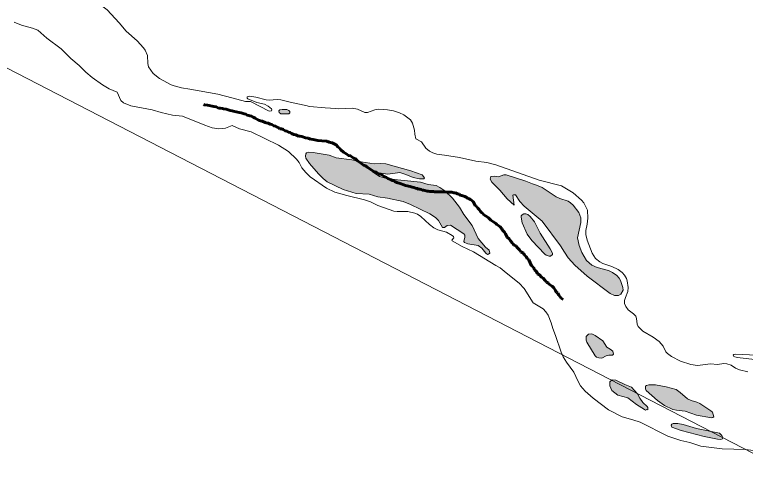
# Model space of a CAD drawing. Extents: x 553962 to 842807, y 8883888 to 9032388.
# Drawn here: x 807220 to 808513, y 9012514 to 9013335 of the extents above; entities that cross this region are included whole.
import ezdxf

# ---------------------------------------------------------------- set-up
doc = ezdxf.new("R2010")
doc.units = 0
doc.header["$LTSCALE"] = 150
doc.linetypes.add('LONG_DASH_SHORT_DASH', pattern=[9.9, 6, -1.2, 1.5, -1.2])
doc.layers.add('60', color=7, linetype='Continuous', lineweight=53)

msp = doc.modelspace()

# ---------------------------------------------------------------- hatches: boundary and pattern name
at = {"layer": '60'}
for points in [[(807701.7, 9013166.7), (807699.4, 9013166.7), (807696.7, 9013166.7), (807693.4, 9013166.7), (807688.9, 9013166.1), (807687.3, 9013164.5), (807687.8, 9013161.2), (807691.2, 9013158.9), (807696.1, 9013158.9), (807701.1, 9013158.9), (807705, 9013158.9), (807706.6, 9013160.6), (807706.6, 9013163.4), (807705, 9013165)], [(807994.6, 9013009.9), (807981.2, 9013022.7), (807972.4, 9013028.8), (807965.9, 9013032), (807951.3, 9013034.3), (807938.1, 9013037.9), (807880.3, 9013044.2), (807865.7, 9013048.4), (807853, 9013056.4), (807880.5, 9013052.3), (807901.3, 9013055.2), (807911.9, 9013052), (807924.9, 9013046.7), (807936.3, 9013043.9), (807943.9, 9013044.1), (807945.3, 9013045.8), (807941, 9013051.3), (807920.9, 9013058.4), (807876.6, 9013070.4), (807867.1, 9013071), (807856, 9013070.6), (807832.9, 9013074.1), (807816.3, 9013077.6), (807789.1, 9013081.5), (807776.5, 9013085.7), (807748.4, 9013090.8), (807739.3, 9013091.1), (807736.4, 9013090), (807735, 9013088.4), (807734.7, 9013084), (807735.4, 9013080.6), (807741.8, 9013071), (807757.4, 9013052.7), (807765.7, 9013044.6), (807773, 9013038.8), (807801.3, 9013025.4), (807824.1, 9013018.1), (807847.1, 9013016.8), (807862.5, 9013012.5), (807879.5, 9013009.7), (807907.1, 9013003.8), (807920.6, 9012998.8), (807954.6, 9012982), (807964.7, 9012975.7), (807970, 9012970.5), (807977.1, 9012957.8), (807980.4, 9012958), (807985.2, 9012961.6), (807991.1, 9012961.8), (808014.7, 9012946.6), (808016.2, 9012944.5), (808016.7, 9012941.1), (808014.9, 9012933.2), (808015.7, 9012931.4), (808021.5, 9012929.1), (808039.8, 9012926.1), (808046.8, 9012921.1), (808053.8, 9012912.3), (808056.7, 9012910.3), (808058.4, 9012910.5), (808060.9, 9012912.5), (808059.8, 9012917.9), (808053.2, 9012923.2), (808040.1, 9012938.3), (808029.3, 9012961.4), (808014.7, 9012981), (808006.8, 9012993.8)], [(808199.3, 9012904.5), (808211.3, 9012891.3), (808232.6, 9012871.6), (808273.7, 9012840.9), (808281, 9012837.8), (808288.3, 9012837.3), (808292.7, 9012839.9), (808296.5, 9012847.1), (808295.8, 9012851.9), (808291.7, 9012863.9), (808289.3, 9012868.2), (808285.3, 9012873), (808277.6, 9012878.5), (808270.8, 9012882), (808250.4, 9012887), (808240.9, 9012891.1), (808231.9, 9012899.8), (808223.5, 9012913.4), (808218.9, 9012925.8), (808215.6, 9012939.8), (808221.4, 9012966.5), (808221.4, 9012974.8), (808218, 9012984.6), (808208.3, 9012997.3), (808203.5, 9013001.7), (808199, 9013004.3), (808184.5, 9013009.1), (808178.2, 9013012.2), (808153, 9013028.6), (808143.2, 9013033.1), (808136.3, 9013035.1), (808124.1, 9013040.1), (808089.4, 9013051), (808085.2, 9013050.9), (808076.2, 9013047.5), (808069, 9013048.9), (808062.3, 9013048), (808061.1, 9013043.4), (808064.2, 9013038.3), (808078.5, 9013024.3), (808091.4, 9013008.9), (808103.8, 9012997.4), (808101.4, 9013015.1), (808102.5, 9013016), (808106.1, 9013015.7), (808113.8, 9013004.2), (808121.3, 9012995.7), (808153.3, 9012969.1), (808185.7, 9012925.7), (808192.6, 9012914)], [(808150, 9012947.9), (808139.5, 9012967.8), (808132, 9012977.7), (808128.2, 9012981), (808124.1, 9012982.3), (808120.8, 9012982.3), (808117.9, 9012980.6), (808116.2, 9012978.6), (808115.9, 9012976.5), (808118.1, 9012966.2), (808126.6, 9012946.2), (808134.7, 9012934.8), (808157.7, 9012910.6), (808160.5, 9012908.8), (808165.8, 9012907), (808168.2, 9012907), (808171.6, 9012910.2), (808171.7, 9012912.8), (808167.7, 9012920.3)], [(808260.4, 9012757.2), (808246.9, 9012766.9), (808241.1, 9012769.6), (808235.2, 9012769.4), (808231.3, 9012765.1), (808230.9, 9012758.8), (808232.4, 9012755), (808246.9, 9012731), (808249.2, 9012728.6), (808253.5, 9012727), (808258.7, 9012726.4), (808266.5, 9012731.1), (808271.4, 9012731.9), (808277.7, 9012731.7), (808279.6, 9012733.8), (808278.1, 9012738.8), (808273.7, 9012742.8), (808267.6, 9012746)], [(808311.2, 9012675.1), (808299.8, 9012679.8), (808283.8, 9012687.8), (808277.4, 9012688.6), (808272.8, 9012684.6), (808272.7, 9012677.9), (808276.8, 9012669.2), (808287.2, 9012661.2), (808305, 9012656.6), (808320.4, 9012644.6), (808334.1, 9012635.6), (808336.3, 9012634.8), (808338.6, 9012635.8), (808340.3, 9012635.1), (808340, 9012639.2), (808339, 9012641.3), (808331.4, 9012648.3), (808326.2, 9012655.8), (808322.1, 9012663.3)], [(808454.4, 9012630.9), (808451.8, 9012633.7), (808432.4, 9012646.4), (808427.1, 9012648.9), (808416.8, 9012651.7), (808410.6, 9012654.6), (808397.6, 9012665.9), (808390.2, 9012671.3), (808372.8, 9012676.1), (808353.9, 9012679.2), (808342.2, 9012679.3), (808337.6, 9012678.6), (808336.2, 9012677.2), (808336.1, 9012672.2), (808337.4, 9012669.7), (808357.5, 9012651.8), (808369.7, 9012643.1), (808384.4, 9012636), (808390.8, 9012634.4), (808406.2, 9012632.8), (808426.6, 9012625.9), (808452.8, 9012621.2), (808455.2, 9012621.4), (808457.1, 9012622.8)], [(808466.9, 9012594), (808426.5, 9012602.1), (808402.9, 9012609.4), (808393.1, 9012611.1), (808384.8, 9012610.9), (808382.8, 9012609.9), (808381.7, 9012608), (808381.8, 9012606.2), (808382.8, 9012604.8), (808399, 9012598.5), (808439.9, 9012588.1), (808463.5, 9012583.3), (808469.1, 9012583), (808472.2, 9012584.2), (808472.7, 9012586.3), (808471.1, 9012589.9)]]:
    msp.add_hatch(color=256, dxfattribs=at).paths.add_polyline_path(points)

# ---------------------------------------------------------------- linework, layer by layer
at = {"layer": '60', "lineweight": 13}
for points in [[(812828.9, 9008952.9), (811989, 9010721), (811110.1, 9010838.5), (810182.8, 9011705), (809089.2, 9011827.6), (808724.8, 9012455.9), (806843.8, 9013427.5), (805356.6, 9013611.3), (804061.8, 9014740.5), (803186.9, 9014617.9)], [(807308, 9013372), (807322.6, 9013366.5), (807351.6, 9013358.8), (807367.4, 9013353.6), (807376.6, 9013348.5), (807383.9, 9013342.9), (807404.8, 9013320.2), (807417.3, 9013305.2), (807436.7, 9013288.3), (807448, 9013276.1), (807450.8, 9013272), (807455.1, 9013262.5), (807455.6, 9013248.4), (807457, 9013242.5), (807465.2, 9013230.7), (807476.2, 9013221.4), (807497.2, 9013210.5), (807502.3, 9013208.5), (807515.2, 9013205.4), (807530.1, 9013202.7)], [(807530.1, 9013202.7), (807515.2, 9013205.4), (807502.3, 9013208.5), (807497.2, 9013210.5), (807476.2, 9013221.4), (807465.2, 9013230.7), (807457, 9013242.5), (807455.6, 9013248.4), (807455.1, 9013262.5), (807450.8, 9013272), (807448, 9013276.1), (807436.7, 9013288.3), (807417.3, 9013305.2), (807404.8, 9013320.2), (807383.9, 9013342.9), (807376.6, 9013348.5), (807367.4, 9013353.6), (807351.6, 9013358.8), (807322.6, 9013366.5), (807308, 9013372)], [(807319.3, 9013257.1), (807318.7, 9013257.7), (807302.1, 9013274.2), (807276.8, 9013293.2), (807261, 9013307.2), (807251.8, 9013310.9), (807232.3, 9013316), (807219.2, 9013321.6)], [(808071.3, 9012890.4), (808032, 9012914.7), (808011.7, 9012924.2), (807994.2, 9012934.2), (807993.2, 9012935.8), (807997.2, 9012939.8), (807996.5, 9012941.8), (807994.3, 9012944), (807984.1, 9012949.7), (807968.5, 9012954), (807961.6, 9012957.2), (807954, 9012963), (807938.9, 9012977.7), (807932.7, 9012981.7), (807927.8, 9012983.6), (807915.9, 9012986.1), (807896.5, 9012986.1), (807890.9, 9012986.9), (807862.3, 9012997.1), (807849.4, 9013003.1), (807838.9, 9013007.1), (807807.8, 9013014.5), (807786.5, 9013020.5), (807771.5, 9013027.8), (807742.7, 9013047.8), (807735.1, 9013055.1), (807727.8, 9013063.7), (807723.3, 9013072.8), (807718.9, 9013079.1), (807704.6, 9013092.5), (807686.8, 9013103.9), (807638.3, 9013127.1), (807617.7, 9013132.7), (807604.8, 9013138.2), (807593.2, 9013133.8), (807581.3, 9013132.4), (807569.7, 9013134.1), (807556.2, 9013138.8), (807517.2, 9013154.9), (807499.4, 9013156.6), (807479, 9013161.3), (807463.4, 9013165.9), (807425.7, 9013173.4), (807412.3, 9013178.3), (807407.9, 9013182.8), (807401.1, 9013197.3), (807387.3, 9013203.6), (807375.5, 9013210.2), (807357.2, 9013223.4), (807346.2, 9013232.6), (807334.2, 9013244.8), (807319.3, 9013257.1)], [(807530.1, 9013202.7), (807579.7, 9013193.7), (807604, 9013187.4)], [(807604, 9013187.4), (807579.7, 9013193.7), (807530.1, 9013202.7)], [(807604, 9013187.4), (807628.2, 9013181.1), (807637.4, 9013181.1), (807670.2, 9013164), (807674.2, 9013164.2), (807675.3, 9013166), (807674.2, 9013167.9), (807668.6, 9013172.8), (807662.3, 9013176), (807648.6, 9013179.4), (807632.6, 9013185.7), (807631.3, 9013187.1), (807631.5, 9013189.1), (807636.2, 9013190.1), (807646.8, 9013188.6), (807664.9, 9013183.6), (807670.5, 9013183.3), (807684.5, 9013184.6), (807691, 9013184.1), (807709.6, 9013179), (807735.3, 9013173.6)], [(807735.3, 9013173.6), (807709.6, 9013179), (807691, 9013184.1), (807684.5, 9013184.6), (807670.5, 9013183.3), (807664.9, 9013183.6), (807646.8, 9013188.6), (807636.2, 9013190.1), (807631.5, 9013189.1), (807631.3, 9013187.1), (807632.6, 9013185.7), (807648.6, 9013179.4), (807662.3, 9013176), (807668.6, 9013172.8), (807674.2, 9013167.9), (807675.3, 9013166), (807674.2, 9013164.2), (807670.2, 9013164), (807637.4, 9013181.1), (807628.2, 9013181.1), (807604, 9013187.4)], [(807735.3, 9013173.6), (807741.8, 9013172.2), (807769.3, 9013169.5), (807788.4, 9013168.3)], [(807788.4, 9013168.3), (807769.3, 9013169.5), (807741.8, 9013172.2), (807735.3, 9013173.6)], [(807788.4, 9013168.3), (807792.3, 9013168.1), (807816.9, 9013169.1), (807826.5, 9013167.1), (807839.4, 9013161.4), (807844.1, 9013161.7), (807857.4, 9013166.2), (807864.1, 9013167.3), (807879.7, 9013166.1), (807890.2, 9013164.2), (807900.8, 9013160.8), (807908.5, 9013157.2), (807920.1, 9013148.2), (807923.8, 9013142.4), (807927.5, 9013130), (807927.8, 9013123), (807929.7, 9013115), (807939.8, 9013109.6), (807947.4, 9013098.5), (807954.2, 9013093.3), (807959.8, 9013090.2), (807967.2, 9013087.7), (807980.3, 9013085.7)], [(807980.3, 9013085.7), (807967.2, 9013087.7), (807959.8, 9013090.2), (807954.2, 9013093.3), (807947.4, 9013098.5), (807939.8, 9013109.6), (807929.7, 9013115), (807927.8, 9013123), (807927.5, 9013130), (807923.8, 9013142.4), (807920.1, 9013148.2), (807908.5, 9013157.2), (807900.8, 9013160.8), (807890.2, 9013164.2), (807879.7, 9013166.1), (807864.1, 9013167.3), (807857.4, 9013166.2), (807844.1, 9013161.7), (807839.4, 9013161.4), (807826.5, 9013167.1), (807816.9, 9013169.1), (807792.3, 9013168.1), (807788.4, 9013168.3)], [(807980.3, 9013085.7), (808007.3, 9013081.6), (808007.3, 9013081.6), (808036.1, 9013075.3), (808055.6, 9013072.8), (808071.4, 9013069.1), (808148, 9013041.6), (808187.5, 9013031.6), (808208, 9013019.5), (808223.1, 9013006.3), (808226.8, 9013001.7), (808233.3, 9012988.4), (808234.1, 9012974.6), (808233.1, 9012964), (808230.7, 9012952.9), (808230.8, 9012945.5), (808232.7, 9012935.8), (808241.6, 9012912.7), (808247.8, 9012903.3), (808255.3, 9012897.3), (808260.7, 9012894.1), (808276.3, 9012888.8), (808287.8, 9012883.5), (808294.7, 9012878.2), (808299.1, 9012873.3), (808302.2, 9012867.9), (808303.8, 9012863.3), (808305.4, 9012851.8), (808304.7, 9012844.8), (808300.5, 9012834.2), (808299.2, 9012828.7), (808299.1, 9012823.2), (808301.3, 9012818.1), (808305.6, 9012812.2), (808314.8, 9012805.3), (808318.8, 9012801.1), (808320.3, 9012796.6), (808321.6, 9012786.9), (808323.4, 9012782.8), (808331.2, 9012774.6), (808349.7, 9012763.9), (808360.2, 9012756.1), (808367.4, 9012747.8), (808372.3, 9012737.8), (808375.2, 9012734.8), (808382.2, 9012729.9), (808398.1, 9012721.2), (808416.1, 9012715.2), (808428, 9012713.8), (808451.3, 9012716.6), (808463.2, 9012715.4), (808474.6, 9012717), (808480, 9012716.9), (808487.7, 9012714.1), (808495.6, 9012709.1), (808502.2, 9012706), (808517, 9012702.2)], [(808517, 9012702.2), (808502.2, 9012706), (808495.6, 9012709.1), (808487.7, 9012714.1), (808480, 9012716.9), (808474.6, 9012717), (808463.2, 9012715.4), (808451.3, 9012716.6), (808428, 9012713.8), (808416.1, 9012715.2), (808398.1, 9012721.2), (808382.2, 9012729.9), (808375.2, 9012734.8), (808372.3, 9012737.8), (808367.4, 9012747.8), (808360.2, 9012756.1), (808349.7, 9012763.9), (808331.2, 9012774.6), (808323.4, 9012782.8), (808321.6, 9012786.9), (808320.3, 9012796.6), (808318.8, 9012801.1), (808314.8, 9012805.3), (808305.6, 9012812.2), (808301.3, 9012818.1), (808299.1, 9012823.2), (808299.2, 9012828.7), (808300.5, 9012834.2), (808304.7, 9012844.8), (808305.4, 9012851.8), (808303.8, 9012863.3), (808302.2, 9012867.9), (808299.1, 9012873.3), (808294.7, 9012878.2), (808287.8, 9012883.5), (808276.3, 9012888.8), (808260.7, 9012894.1), (808255.3, 9012897.3), (808247.8, 9012903.3), (808241.6, 9012912.7), (808232.7, 9012935.8), (808230.8, 9012945.5), (808230.7, 9012952.9), (808233.1, 9012964), (808234.1, 9012974.6), (808233.3, 9012988.4), (808226.8, 9013001.7), (808223.1, 9013006.3), (808208, 9013019.5), (808187.5, 9013031.6), (808148, 9013041.6), (808071.4, 9013069.1), (808055.6, 9013072.8), (808036.1, 9013075.3), (808007.3, 9013081.6), (808007.3, 9013081.6), (807980.3, 9013085.7)], [(808089.5, 9012877.9), (808078.8, 9012886.3), (808071.3, 9012890.4)], [(808414.5, 9012577.6), (808398.5, 9012580.7), (808375.5, 9012588.7), (808326.6, 9012613.2), (808313.8, 9012617.8), (808295.1, 9012622.9), (808270.8, 9012635.5), (808243.3, 9012656.1), (808229.2, 9012668.5), (808221.2, 9012677.7), (808216.2, 9012686.5), (808209.5, 9012701.9), (808196.1, 9012719.8), (808190.3, 9012729), (808186.7, 9012737.1), (808177.1, 9012766.7), (808171.9, 9012779), (808169.1, 9012789.3), (808164, 9012802.8), (808160, 9012808.9), (808154.9, 9012813.8), (808137.4, 9012824.8), (808121.7, 9012849.7), (808112.7, 9012859.5), (808089.5, 9012877.9)], [(808535, 9012723.8), (808498.1, 9012727.6), (808492.5, 9012729.5), (808491, 9012731.7), (808492.5, 9012733.3), (808495.6, 9012734), (808532.2, 9012732.2)], [(808532.2, 9012732.2), (808495.6, 9012734), (808492.5, 9012733.3), (808491, 9012731.7), (808492.5, 9012729.5), (808498.1, 9012727.6), (808535, 9012723.8)], [(808656.7, 9012565.3), (808647.3, 9012573.1), (808639.8, 9012577.6), (808628.5, 9012581.5), (808620.3, 9012582.7), (808578, 9012577.2), (808560.5, 9012572.4), (808553, 9012567.5), (808544.6, 9012563.4), (808536.5, 9012562.2), (808512.9, 9012564.9), (808471.8, 9012566.1), (808434.1, 9012571.2), (808414.5, 9012577.6)]]:
    msp.add_lwpolyline(points, dxfattribs=at)
at = {"layer": '60', "linetype": 'LONG_DASH_SHORT_DASH', "lineweight": 60}
for points in [[(807594, 9013167.1), (807589.6, 9013168.1), (807587.6, 9013168.4), (807583.5, 9013169.1), (807580.5, 9013169.1), (807576.4, 9013171.4), (807572.3, 9013172.2), (807560.9, 9013174.5), (807555.5, 9013175), (807554.1, 9013175.4)], [(807820.2, 9013080.7), (807817.4, 9013082.7), (807814.1, 9013084.5), (807810.8, 9013085.6), (807807.7, 9013087.6), (807804.7, 9013089.4), (807801.6, 9013091.4), (807797, 9013095.3), (807794.5, 9013098.6), (807792, 9013100.6), (807788.9, 9013104), (807785.3, 9013105.8), (807782, 9013107.5), (807778.7, 9013108.3), (807776.4, 9013109.1), (807772.1, 9013110.6), (807763.7, 9013111.4), (807756.1, 9013111.9), (807747.9, 9013113.9), (807743.3, 9013114.2), (807739.3, 9013116), (807734.7, 9013116.7), (807727.8, 9013118.8), (807724.3, 9013119.8), (807722, 9013119.8), (807717.4, 9013122.1), (807713.8, 9013122.6), (807709.8, 9013124.4), (807707.7, 9013125.9), (807704.4, 9013126.5), (807701.6, 9013128.5), (807698.8, 9013129), (807695.2, 9013131.1), (807692.5, 9013132.6), (807689.4, 9013132.6), (807687.6, 9013134.6), (807684.6, 9013135.7), (807681.5, 9013137.2), (807678.7, 9013138), (807675.1, 9013140.2), (807672.3, 9013141), (807668.5, 9013142.3), (807665.2, 9013143.1), (807663.2, 9013143.8), (807657.8, 9013146.1), (807654.8, 9013146.9), (807651.5, 9013147.7), (807648.7, 9013149.7), (807645.4, 9013151.2), (807642.1, 9013153.3), (807638.8, 9013154.8), (807636.2, 9013155.8), (807634.2, 9013156.4), (807631.4, 9013156.6), (807628.8, 9013158.4), (807626, 9013159.2), (807622.7, 9013160.2), (807620.7, 9013161), (807617.4, 9013161.7), (807612, 9013162.7), (807606.7, 9013163.8), (807604.7, 9013164.3), (807601.1, 9013165.3), (807597.5, 9013166.1), (807594, 9013167.1)], [(807923.3, 9013029.3), (807920, 9013030.3), (807916.7, 9013031.1), (807914.4, 9013031.6), (807911.3, 9013032.4), (807906.7, 9013034.2), (807903.7, 9013035.2), (807900.1, 9013036.5), (807898.1, 9013037.2), (807896, 9013037.5), (807892.7, 9013039.3), (807890.7, 9013040.3), (807888.2, 9013041.3), (807886.1, 9013042.1), (807883.1, 9013043.4), (807880.5, 9013044.4), (807877.7, 9013046.7), (807874.7, 9013047.7), (807871.1, 9013050), (807867.8, 9013052.1), (807865.2, 9013052.6), (807862.5, 9013053.1), (807859.9, 9013055.4), (807857.9, 9013056.4), (807855.8, 9013056.4), (807851.8, 9013059.2), (807849, 9013061), (807846.4, 9013062.8), (807843.6, 9013064.8), (807840.1, 9013067.7), (807837, 9013068.4), (807834.2, 9013070.5), (807831.7, 9013072.5), (807828.6, 9013074.6), (807825.8, 9013076.6), (807822.7, 9013079.9), (807820.2, 9013080.7)], [(808097.1, 9012934.2), (808094.6, 9012937.8), (808091.5, 9012940.9), (808088.2, 9012946.5), (808086.4, 9012949.8), (808083.1, 9012953.4), (808082.1, 9012955.5), (808079, 9012959), (808076.5, 9012961.1), (808073.2, 9012963.1), (808071.1, 9012964.9), (808068.8, 9012967), (808066, 9012968.7), (808062.5, 9012971), (808058.4, 9012974.9), (808055.9, 9012976.7), (808052.8, 9012978.7), (808050, 9012980.5), (808048.2, 9012982.5), (808045.9, 9012984.3), (808044.4, 9012986.4), (808041.6, 9012990), (808039.6, 9012992), (808037.8, 9012994.8), (808035, 9012996.9), (808033, 9013000.4), (808031.2, 9013003.8), (808026.3, 9013007.3), (808024.3, 9013008.9), (808021.5, 9013009.1), (808020, 9013011.2), (808016.2, 9013013), (808011.3, 9013014.5), (808008.5, 9013014.8), (808006.5, 9013016.8), (808003.4, 9013017.6), (808000.1, 9013019.1), (807996.8, 9013019.3), (807993.5, 9013020.4), (807991, 9013020.4), (807988.9, 9013020.4), (807985.4, 9013020.4), (807980.8, 9013020.9), (807977.2, 9013020.9), (807974.2, 9013020.9), (807971.1, 9013021.1), (807969.1, 9013021.1), (807966, 9013021.1), (807963, 9013021.1), (807960.9, 9013021.4), (807958.9, 9013021.4), (807956.9, 9013021.4), (807954.8, 9013021.9), (807951.8, 9013022.2), (807949.7, 9013022.4), (807945.9, 9013023.2), (807943.1, 9013024), (807941.1, 9013024.2), (807939.1, 9013025), (807937, 9013025.5), (807934.2, 9013026), (807932.2, 9013027), (807929.4, 9013027.5), (807926.3, 9013028.6), (807923.3, 9013029.3)], [(808190.3, 9012830.7), (808186.7, 9012833), (808184.7, 9012836.1), (808182.9, 9012838.1), (808181.1, 9012841.5), (808178.6, 9012843), (808176.8, 9012846.3), (808173.7, 9012850.9), (808170.7, 9012854), (808166.8, 9012856.3), (808164.6, 9012859.3), (808160.7, 9012861.1), (808158.4, 9012864.2), (808155.1, 9012868), (808152.1, 9012870.1), (808148.8, 9012873.9), (808145.2, 9012876.2), (808143.2, 9012880.3), (808139.6, 9012883.1), (808137.8, 9012887.5), (808134.5, 9012890), (808129.4, 9012900.5), (808126.6, 9012903.1), (808125.1, 9012906.6), (808122.3, 9012908.7), (808120, 9012912.5), (808115.7, 9012914.6), (808113.1, 9012918.4), (808109.6, 9012922), (808106.5, 9012925.3), (808103.7, 9012926.6), (808101.9, 9012928.6), (808100.2, 9012930.7), (808097.1, 9012934.2)]]:
    msp.add_lwpolyline(points, dxfattribs=at)
at = {"layer": '60', "lineweight": 13}
for points in [[(807701.7, 9013166.7), (807699.4, 9013166.7), (807696.7, 9013166.7), (807693.4, 9013166.7), (807688.9, 9013166.1), (807687.3, 9013164.5), (807687.8, 9013161.2), (807691.2, 9013158.9), (807696.1, 9013158.9), (807701.1, 9013158.9), (807705, 9013158.9), (807706.6, 9013160.6), (807706.6, 9013163.4), (807705, 9013165)], [(807994.6, 9013009.9), (807981.2, 9013022.7), (807972.4, 9013028.8), (807965.9, 9013032), (807951.3, 9013034.3), (807938.1, 9013037.9), (807880.3, 9013044.2), (807865.7, 9013048.4), (807853, 9013056.4), (807880.5, 9013052.3), (807901.3, 9013055.2), (807911.9, 9013052), (807924.9, 9013046.7), (807936.3, 9013043.9), (807943.9, 9013044.1), (807945.3, 9013045.8), (807941, 9013051.3), (807920.9, 9013058.4), (807876.6, 9013070.4), (807867.1, 9013071), (807856, 9013070.6), (807832.9, 9013074.1), (807816.3, 9013077.6), (807789.1, 9013081.5), (807776.5, 9013085.7), (807748.4, 9013090.8), (807739.3, 9013091.1), (807736.4, 9013090), (807735, 9013088.4), (807734.7, 9013084), (807735.4, 9013080.6), (807741.8, 9013071), (807757.4, 9013052.7), (807765.7, 9013044.6), (807773, 9013038.8), (807801.3, 9013025.4), (807824.1, 9013018.1), (807847.1, 9013016.8), (807862.5, 9013012.5), (807879.5, 9013009.7), (807907.1, 9013003.8), (807920.6, 9012998.8), (807954.6, 9012982), (807964.7, 9012975.7), (807970, 9012970.5), (807977.1, 9012957.8), (807980.4, 9012958), (807985.2, 9012961.6), (807991.1, 9012961.8), (808014.7, 9012946.6), (808016.2, 9012944.5), (808016.7, 9012941.1), (808014.9, 9012933.2), (808015.7, 9012931.4), (808021.5, 9012929.1), (808039.8, 9012926.1), (808046.8, 9012921.1), (808053.8, 9012912.3), (808056.7, 9012910.3), (808058.4, 9012910.5), (808060.9, 9012912.5), (808059.8, 9012917.9), (808053.2, 9012923.2), (808040.1, 9012938.3), (808029.3, 9012961.4), (808014.7, 9012981), (808006.8, 9012993.8)], [(808199.3, 9012904.5), (808211.3, 9012891.3), (808232.6, 9012871.6), (808273.7, 9012840.9), (808281, 9012837.8), (808288.3, 9012837.3), (808292.7, 9012839.9), (808296.5, 9012847.1), (808295.8, 9012851.9), (808291.7, 9012863.9), (808289.3, 9012868.2), (808285.3, 9012873), (808277.6, 9012878.5), (808270.8, 9012882), (808250.4, 9012887), (808240.9, 9012891.1), (808231.9, 9012899.8), (808223.5, 9012913.4), (808218.9, 9012925.8), (808215.6, 9012939.8), (808221.4, 9012966.5), (808221.4, 9012974.8), (808218, 9012984.6), (808208.3, 9012997.3), (808203.5, 9013001.7), (808199, 9013004.3), (808184.5, 9013009.1), (808178.2, 9013012.2), (808153, 9013028.6), (808143.2, 9013033.1), (808136.3, 9013035.1), (808124.1, 9013040.1), (808089.4, 9013051), (808085.2, 9013050.9), (808076.2, 9013047.5), (808069, 9013048.9), (808062.3, 9013048), (808061.1, 9013043.4), (808064.2, 9013038.3), (808078.5, 9013024.3), (808091.4, 9013008.9), (808103.8, 9012997.4), (808101.4, 9013015.1), (808102.5, 9013016), (808106.1, 9013015.7), (808113.8, 9013004.2), (808121.3, 9012995.7), (808153.3, 9012969.1), (808185.7, 9012925.7), (808192.6, 9012914)], [(808150, 9012947.9), (808139.5, 9012967.8), (808132, 9012977.7), (808128.2, 9012981), (808124.1, 9012982.3), (808120.8, 9012982.3), (808117.9, 9012980.6), (808116.2, 9012978.6), (808115.9, 9012976.5), (808118.1, 9012966.2), (808126.6, 9012946.2), (808134.7, 9012934.8), (808157.7, 9012910.6), (808160.5, 9012908.8), (808165.8, 9012907), (808168.2, 9012907), (808171.6, 9012910.2), (808171.7, 9012912.8), (808167.7, 9012920.3)], [(808260.4, 9012757.2), (808246.9, 9012766.9), (808241.1, 9012769.6), (808235.2, 9012769.4), (808231.3, 9012765.1), (808230.9, 9012758.8), (808232.4, 9012755), (808246.9, 9012731), (808249.2, 9012728.6), (808253.5, 9012727), (808258.7, 9012726.4), (808266.5, 9012731.1), (808271.4, 9012731.9), (808277.7, 9012731.7), (808279.6, 9012733.8), (808278.1, 9012738.8), (808273.7, 9012742.8), (808267.6, 9012746)], [(808311.2, 9012675.1), (808299.8, 9012679.8), (808283.8, 9012687.8), (808277.4, 9012688.6), (808272.8, 9012684.6), (808272.7, 9012677.9), (808276.8, 9012669.2), (808287.2, 9012661.2), (808305, 9012656.6), (808320.4, 9012644.6), (808334.1, 9012635.6), (808336.3, 9012634.8), (808338.6, 9012635.8), (808340.3, 9012635.1), (808340, 9012639.2), (808339, 9012641.3), (808331.4, 9012648.3), (808326.2, 9012655.8), (808322.1, 9012663.3)], [(808454.4, 9012630.9), (808451.8, 9012633.7), (808432.4, 9012646.4), (808427.1, 9012648.9), (808416.8, 9012651.7), (808410.6, 9012654.6), (808397.6, 9012665.9), (808390.2, 9012671.3), (808372.8, 9012676.1), (808353.9, 9012679.2), (808342.2, 9012679.3), (808337.6, 9012678.6), (808336.2, 9012677.2), (808336.1, 9012672.2), (808337.4, 9012669.7), (808357.5, 9012651.8), (808369.7, 9012643.1), (808384.4, 9012636), (808390.8, 9012634.4), (808406.2, 9012632.8), (808426.6, 9012625.9), (808452.8, 9012621.2), (808455.2, 9012621.4), (808457.1, 9012622.8)], [(808466.9, 9012594), (808426.5, 9012602.1), (808402.9, 9012609.4), (808393.1, 9012611.1), (808384.8, 9012610.9), (808382.8, 9012609.9), (808381.7, 9012608), (808381.8, 9012606.2), (808382.8, 9012604.8), (808399, 9012598.5), (808439.9, 9012588.1), (808463.5, 9012583.3), (808469.1, 9012583), (808472.2, 9012584.2), (808472.7, 9012586.3), (808471.1, 9012589.9)]]:
    msp.add_lwpolyline(points, close=True, dxfattribs=at)

# ---------------------------------------------------------------- texts
at = {"layer": '60', "width": 0.9}
msp.add_text('R I O   S Ã O   F R A N C I S C O', height=500, rotation=332.036, dxfattribs=at).set_placement((803570.2, 9013864.4))

doc.saveas('drawing.dxf')
